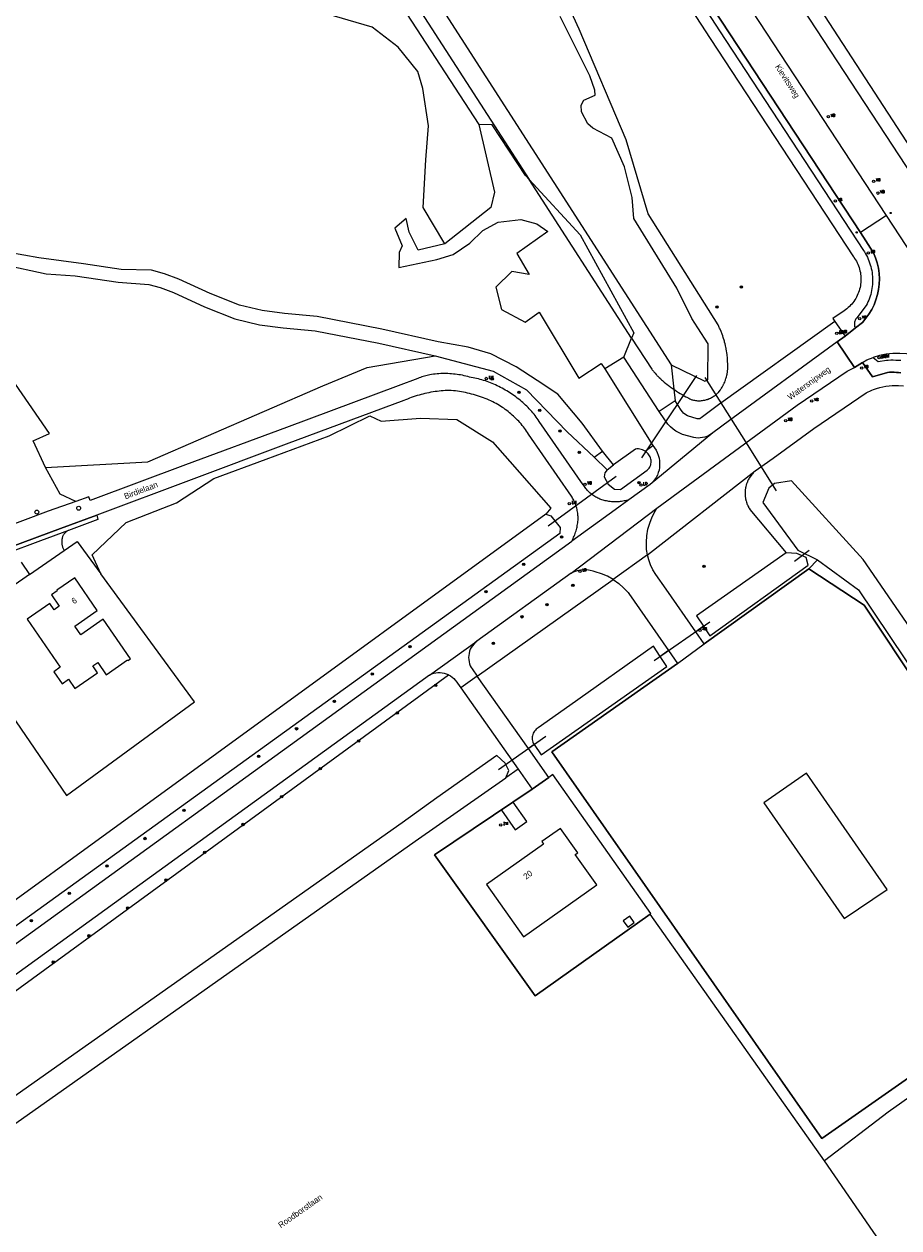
# Model space of a CAD drawing. Header units: metres. Extents: x 138165 to 154469, y 480134 to 494189.
# Tile 433 of 656: x 149372 to 149556, y 484335 to 484588. Entities that reach past the tile are written whole.
import ezdxf

# ---------------------------------------------------------------- set-up
doc = ezdxf.new("R2010")
doc.units = ezdxf.units.M
doc.header["$LTSCALE"] = 0.001
doc.header["$MEASUREMENT"] = 0
for name, color, linetype, lineweight in [('Level 5', 7, 'Continuous', 0), ('TOP-L-duiker', 7, 'Continuous', 0), ('TOP-L-terrein schutting raster hek leuning', 7, 'Continuous', 0), ('TOP-L-topo objecten punt', 7, 'Continuous', 0), ('TOP-L-topo objecten vlak', 7, 'Continuous', 0), ('TOP-L-verharding molgoot', 7, 'Continuous', 0), ('TOP-L-water beschoeiing', 7, 'Continuous', 0), ('TOP-T-topo huisnummering naamgeving', 7, 'Continuous', 0)]:
    doc.layers.add(name, color=color, linetype=linetype, lineweight=lineweight)
doc.styles.add('Style-INTL_ISO', font='INTL_ISO.shx')
doc.styles.add('Style-STANDARD', font='STANDARD.shx')

# ---------------------------------------------------------------- blocks, each defined once
blk = doc.blocks.new('10')
at = {"layer": 'TOP-L-topo objecten punt', "linetype": 'Continuous', "lineweight": 0}
blk.add_circle((0, 0), 0.0125, dxfattribs=at)
blk = doc.blocks.new('14')
at = {"layer": 'TOP-L-topo objecten punt', "color": 7, "linetype": 'Continuous', "lineweight": 0}
blk.add_circle((0, 0), 0.025, dxfattribs=at)
at = {"layer": 'TOP-L-topo objecten punt', "color": 7, "linetype": 'Continuous', "lineweight": 0, "style": 'Style-STANDARD'}
blk.add_text('VB', height=0.06, dxfattribs=at).set_placement((0.0483, 0))
blk = doc.blocks.new('11')
at = {"layer": 'TOP-L-topo objecten punt', "color": 7, "linetype": 'Continuous', "lineweight": 0}
blk.add_circle((0, 0), 0.025, dxfattribs=at)
at = {"layer": 'TOP-L-topo objecten punt', "color": 7, "linetype": 'Continuous', "lineweight": 0, "style": 'Style-STANDARD'}
blk.add_text('AB', height=0.06, dxfattribs=at).set_placement((0.0483, 0))
blk = doc.blocks.new('24')
at = {"layer": 'TOP-L-topo objecten punt', "color": 7, "linetype": 'Continuous', "lineweight": 0}
for radius in [0.025, 0.0182, 0.0115, 0.005]:
    blk.add_circle((0, 0), radius, dxfattribs=at)
blk = doc.blocks.new('*U13')
at = {"layer": 'Level 5', "color": 7, "linetype": 'Continuous', "lineweight": 0}
blk.add_circle((0, 0), 0.0415, dxfattribs=at)
blk = doc.blocks.new('150')
at = {"layer": 'Level 5', "color": 7, "linetype": 'Continuous', "lineweight": 0}
blk.add_blockref('*U13', (0, 0), dxfattribs=at)
blk = doc.blocks.new('121')
at = {"layer": 'TOP-L-topo objecten punt', "color": 7, "linetype": 'Continuous', "lineweight": 0}
blk.add_circle((0, 0), 0.025, dxfattribs=at)
at = {"layer": 'TOP-L-topo objecten punt', "color": 7, "linetype": 'Continuous', "lineweight": 0, "style": 'Style-STANDARD'}
blk.add_text('LD', height=0.06, dxfattribs=at).set_placement((0.0483, 0))
blk = doc.blocks.new('16')
at = {"layer": 'TOP-L-topo objecten punt', "color": 7, "linetype": 'Continuous', "lineweight": 0}
blk.add_circle((0, 0), 0.025, dxfattribs=at)
at = {"layer": 'TOP-L-topo objecten punt', "color": 7, "linetype": 'Continuous', "lineweight": 0, "style": 'Style-STANDARD'}
blk.add_text('LM', height=0.06, dxfattribs=at).set_placement((0.0483, 0))
blk = doc.blocks.new('168')
at = {"layer": 'TOP-L-topo objecten punt', "color": 7, "linetype": 'Continuous', "lineweight": 0}
blk.add_circle((0, 0), 0.025, dxfattribs=at)
at = {"layer": 'TOP-L-topo objecten punt', "color": 7, "linetype": 'Continuous', "lineweight": 0, "style": 'Style-STANDARD'}
blk.add_text('ZM', height=0.06, dxfattribs=at).set_placement((0.048, 0))
blk = doc.blocks.new('175')
at = {"layer": 'TOP-L-topo objecten punt', "color": 7, "linetype": 'Continuous', "lineweight": 0}
blk.add_circle((0, 0), 0.025, dxfattribs=at)
at = {"layer": 'TOP-L-topo objecten punt', "color": 7, "linetype": 'Continuous', "lineweight": 0, "style": 'Style-STANDARD'}
blk.add_text('SB', height=0.06, dxfattribs=at).set_placement((0.0483, 0))

msp = doc.modelspace()

# ---------------------------------------------------------------- linework, layer by layer
at = {"layer": 'TOP-L-duiker', "flags": 128}
for points in [[(149504.07, 484500), (149513.4, 484513.97)], [(149523.74, 484500), (149515.18, 484513.58)], [(149501.82, 484496.64), (149504.07, 484500)], [(149530.2, 484489.74), (149523.74, 484500)], [(149496.43, 484492.71), (149482.1, 484482.3)], [(149537.03, 484477.2), (149533.95, 484474.87)], [(149504.46, 484454.02), (149516.17, 484462.16)], [(149481.62, 484438.08), (149471.63, 484431.02)]]:
    msp.add_lwpolyline(points, dxfattribs=at)
at = {"layer": 'TOP-L-terrein schutting raster hek leuning', "flags": 128}
for points in [[(149509.37, 484453.38), (149514.96, 484457.57), (149536.95, 484473.33), (149548.61, 484465.66), (149596.73, 484393.41), (149539.69, 484353.48), (149482.92, 484434.8), (149509.37, 484453.38)], [(149482.25, 484429.45), (149478.77, 484426.99), (149458.22, 484413.17), (149479.36, 484383.49), (149503.56, 484400.71), (149503.73, 484400.83), (149483.13, 484430.07), (149482.25, 484429.45)]]:
    msp.add_lwpolyline(points, dxfattribs=at)
at = {"layer": 'TOP-L-topo objecten vlak', "flags": 128}
for points in [[(149261.2, 484902.24), (149262.8, 484899.57), (149324.76, 484802.16), (149331.15, 484792.27), (149360.58, 484745.66), (149399.41, 484685.19), (149399.26, 484684.69), (149399.56, 484684.01), (149400.08, 484683.88), (149507.97, 484516.2)], [(149546.81, 484524.03), (149548.24, 484525.15), (149548.97, 484526), (149549.63, 484526.91), (149550.21, 484527.87), (149550.7, 484528.87), (149551.11, 484529.92), (149551.43, 484530.99), (149551.65, 484532.09), (149551.79, 484533.2), (149551.83, 484534.32), (149551.77, 484535.44), (149551.62, 484536.55), (149551.37, 484537.64), (149551.04, 484538.71), (149550.61, 484539.75), (149547.83, 484544.06), (149509.99, 484601.69), (149467.98, 484666.61), (149426.12, 484731.62), (149384.41, 484796.73), (149379.27, 484804.76)], [(149384.41, 484796.73), (149426.12, 484731.62), (149467.98, 484666.61), (149509.99, 484601.69), (149547.83, 484544.06)], [(149454.18, 484717.71), (149480.61, 484676), (149528.43, 484602.21), (149563.23, 484549.2), (149569.52, 484539.29)], [(149572.01, 484540.92), (149566.12, 484550.08), (149483.12, 484677.58), (149463.19, 484709.17), (149460.23, 484713.77)], [(149553.36, 484547.63), (149514.74, 484606.48), (149449.81, 484706.84)], [(149396.79, 484681.06), (149478.14, 484555.18)], [(149473.12, 484655.81), (149518.19, 484586.44), (149548.47, 484540.28), (149548.68, 484539.96), (149548.9, 484539.6), (149549.11, 484539.23), (149549.3, 484538.85), (149549.48, 484538.47), (149549.64, 484538.08), (149549.78, 484537.68), (149549.92, 484537.28), (149550.03, 484536.88), (149550.13, 484536.47), (149550.22, 484536.06), (149550.29, 484535.64), (149550.34, 484535.22), (149550.38, 484534.8), (149550.4, 484534.38), (149550.4, 484533.96), (149550.39, 484533.54), (149550.37, 484533.12), (149550.33, 484532.7), (149550.27, 484532.28), (149550.2, 484531.86), (149550.11, 484531.45), (149550, 484531.04), (149549.88, 484530.64), (149549.74, 484530.24), (149549.59, 484529.85), (149549.43, 484529.46), (149549.25, 484529.08), (149549.05, 484528.7), (149547.07, 484526.13), (149546.99, 484526.04), (149546.89, 484525.88), (149546.8, 484525.72), (149546.72, 484525.55), (149546.66, 484525.38), (149546.61, 484525.2), (149546.58, 484525.02), (149546.57, 484524.83), (149546.57, 484524.65), (149546.58, 484524.46), (149546.62, 484524.28), (149546.81, 484524.03)], [(149460.36, 484541.68), (149455.8, 484549.34), (149456.36, 484559.33), (149456.92, 484566.52), (149455.72, 484574.34), (149454.68, 484577.94), (149450.53, 484583.05), (149445.09, 484587.21), (149433.75, 484590.56), (149421.77, 484595.83), (149413.54, 484600.55), (149403.79, 484603.74), (149391.97, 484606.54), (149385.42, 484614.61), (149381.74, 484622.12), (149379.99, 484628.03), (149381.26, 484633.14), (149399.16, 484645.92), (149409.7, 484650.72), (149413.86, 484649.12), (149467.51, 484566.76)], [(149507.43, 484598.36), (149516.2, 484584.83), (149546.37, 484538.96), (149546.42, 484538.91), (149546.62, 484538.61), (149546.81, 484538.31), (149546.99, 484538.01), (149547.15, 484537.69), (149547.3, 484537.36), (149547.43, 484537.03), (149547.55, 484536.7), (149547.65, 484536.36), (149547.74, 484536.01), (149547.82, 484535.66), (149547.87, 484535.31), (149547.92, 484534.96), (149547.94, 484534.6), (149547.95, 484534.25), (149547.94, 484533.89), (149547.92, 484533.53), (149547.88, 484533.18), (149547.83, 484532.83), (149547.76, 484532.48), (149547.67, 484532.13), (149547.57, 484531.79), (149547.45, 484531.45), (149547.32, 484531.12), (149547.18, 484530.8), (149547.02, 484530.48), (149546.84, 484530.17), (149546.65, 484529.87), (149546.45, 484529.57), (149546.23, 484529.29), (149546.01, 484529.01), (149545.77, 484528.75), (149545.52, 484528.5), (149545.26, 484528.26), (149544.98, 484528.03), (149544.7, 484527.81), (149544.41, 484527.61), (149542.01, 484525.95), (149542.44, 484525.34)], [(149508.55, 484511.07), (149508.57, 484511.06), (149508.76, 484510.93), (149509.14, 484510.67), (149509.33, 484510.55), (149509.53, 484510.42), (149509.92, 484510.18), (149510.31, 484509.95), (149510.51, 484509.83), (149510.71, 484509.72), (149511.12, 484509.5), (149511.32, 484509.39), (149511.73, 484509.18), (149511.94, 484509.08), (149512.35, 484508.88), (149512.48, 484508.84), (149512.69, 484508.8), (149512.9, 484508.76), (149513.11, 484508.73), (149513.21, 484508.71), (149513.32, 484508.7), (149513.53, 484508.68), (149513.64, 484508.68), (149513.85, 484508.68), (149513.95, 484508.68), (149514.17, 484508.68), (149514.38, 484508.7), (149514.48, 484508.71), (149514.59, 484508.72), (149514.8, 484508.76), (149515.01, 484508.79), (149515.11, 484508.82), (149515.32, 484508.87), (149515.42, 484508.9), (149515.62, 484508.96), (149515.73, 484508.99), (149515.83, 484509.03), (149515.92, 484509.07), (149516.02, 484509.11), (149516.12, 484509.15), (149516.31, 484509.24), (149516.5, 484509.34), (149516.6, 484509.39), (149516.69, 484509.44), (149516.87, 484509.55), (149517.05, 484509.67), (149517.14, 484509.73), (149517.31, 484509.85), (149517.39, 484509.92), (149517.47, 484509.99), (149517.55, 484510.06), (149517.63, 484510.13), (149517.71, 484510.2), (149517.86, 484510.35), (149517.94, 484510.42), (149518.01, 484510.5), (149518.07, 484510.58), (149518.15, 484510.68), (149518.31, 484510.89), (149518.38, 484510.99), (149518.46, 484511.1), (149518.53, 484511.21), (149518.6, 484511.32), (149518.74, 484511.55), (149518.8, 484511.66), (149518.87, 484511.77), (149518.93, 484511.89), (149519.05, 484512.12), (149519.11, 484512.24), (149519.16, 484512.36), (149519.27, 484512.6), (149519.36, 484512.84), (149519.41, 484512.96), (149519.45, 484513.09), (149519.53, 484513.34), (149519.57, 484513.46), (149519.64, 484513.71), (149519.71, 484513.97), (149519.73, 484514.1), (149519.76, 484514.22), (149519.79, 484514.35), (149519.81, 484514.48), (149519.83, 484514.61), (149519.86, 484514.87), (149519.89, 484515.13), (149519.9, 484515.26), (149519.92, 484515.52), (149519.93, 484515.78), (149519.93, 484516.05), (149519.92, 484516.18), (149519.92, 484516.31), (149519.91, 484516.44), (149519.9, 484516.57), (149519.89, 484516.7), (149519.89, 484516.83), (149519.87, 484517.21), (149519.86, 484517.41), (149519.84, 484517.6), (149519.83, 484517.79), (149519.79, 484518.17), (149519.77, 484518.36), (149519.72, 484518.75), (149519.66, 484519.13), (149519.6, 484519.51), (149519.56, 484519.7), (149519.52, 484519.89), (149519.44, 484520.27), (149519.36, 484520.64), (149519.26, 484521.02), (149519.21, 484521.2), (149519.15, 484521.39), (149519.04, 484521.76), (149518.98, 484521.94), (149518.86, 484522.31), (149518.73, 484522.67), (149518.66, 484522.85), (149518.59, 484523.03), (149518.52, 484523.21), (149518.37, 484523.56), (149518.29, 484523.74), (149518.21, 484523.91), (149518.13, 484524.09), (149518.05, 484524.26), (149517.88, 484524.61), (149503.18, 484547.97), (149498.53, 484563.54), (149488.63, 484586.8), (149486.25, 484592.01)], [(149507.97, 484516.2), (149515.07, 484512.76), (149515.74, 484513.07), (149515.8, 484520.62), (149513.59, 484523.97), (149512.37, 484525.95), (149509.22, 484532.35), (149500.12, 484547), (149499.79, 484551.44), (149498.19, 484557.85), (149495.49, 484563.89), (149491.51, 484566), (149490.45, 484566.88), (149489.16, 484569.4), (149489.05, 484570.87), (149489.63, 484571.86), (149492.04, 484572.92), (149491.92, 484573.97), (149490.89, 484577.02), (149484.61, 484589.45)], [(149467.51, 484566.76), (149470.85, 484552.53), (149470.03, 484549.32), (149460.36, 484541.68)], [(149478.14, 484555.18), (149477.37, 484556.01), (149470.34, 484566.71), (149467.51, 484566.76)], [(149499.69, 484521.83), (149478.14, 484555.18)], [(149478.14, 484555.18), (149488.87, 484543.55), (149500.15, 484522.98), (149499.69, 484521.83)], [(149460.36, 484541.68), (149454.76, 484540.31), (149452.84, 484544.15), (149452.2, 484547.02), (149449.81, 484544.95), (149451.4, 484541.27), (149450.77, 484539.83), (149450.7, 484536.67), (149458.69, 484538.34), (149462.11, 484539.43), (149465.62, 484541.83), (149468.34, 484544.47), (149471.62, 484546.22), (149476.33, 484546.78), (149479.73, 484545.86), (149482.04, 484544.27), (149475.49, 484539.63), (149478.13, 484535.24), (149474.45, 484535.88), (149471.1, 484532.52), (149472.3, 484527.89), (149477.25, 484525.17), (149480.24, 484527.33), (149488.55, 484513.43), (149493.27, 484516.47), (149494.01, 484515.35)], [(149553.36, 484547.63), (149547.83, 484544.06)], [(149565.67, 484533.9), (149565.21, 484533.84), (149564.75, 484533.82), (149564.29, 484533.84), (149563.83, 484533.9), (149563.38, 484534.01), (149562.94, 484534.16), (149562.52, 484534.34), (149562.11, 484534.57), (149561.73, 484534.83), (149553.36, 484547.63)], [(149547.83, 484544.06), (149550.61, 484539.75), (149551.04, 484538.71), (149551.37, 484537.64), (149551.62, 484536.55), (149551.77, 484535.44), (149551.83, 484534.32), (149551.79, 484533.2), (149551.65, 484532.09), (149551.43, 484530.99), (149551.11, 484529.92), (149550.7, 484528.87), (149550.21, 484527.87), (149549.63, 484526.91), (149548.97, 484526), (149548.24, 484525.15), (149546.81, 484524.03), (149544.61, 484522.26), (149542.94, 484521.07), (149546.59, 484515.63), (149548.25, 484516.68)], [(149493.52, 484498.06), (149489.25, 484503.97), (149484.12, 484510.06), (149479.82, 484512.92), (149475.4, 484515.79), (149470.03, 484518.53), (149465.26, 484519.96), (149458.97, 484521.07), (149447.11, 484523.73), (149433.49, 484526.4), (149426.65, 484527), (149421.92, 484527.63), (149417.12, 484528.79), (149410.98, 484531.22), (149404.4, 484534.25), (149401.37, 484535.35), (149398.61, 484536.12), (149392.24, 484536.29), (149384.3, 484537.45), (149374.93, 484538.7), (149362.19, 484540.94)], [(149367.38, 484537.33), (149376.48, 484535.39), (149382.57, 484534.94), (149391.64, 484533.6), (149398.09, 484533.12), (149400.45, 484532.47), (149403.25, 484531.45), (149409.79, 484528.44), (149416.2, 484525.9), (149421.36, 484524.65), (149426.32, 484523.99), (149433.06, 484523.4), (149446.49, 484520.77), (149458.3, 484518.11)], [(149376.31, 484494.6), (149373.72, 484500.21), (149377.18, 484501.81), (149359.07, 484527.92), (149330.41, 484508.04), (149320.01, 484523.03), (149284.29, 484498.26), (149311.15, 484459.53), (149311.48, 484458.6)], [(149542.44, 484525.34), (149517.98, 484507.79), (149514.3, 484505.09), (149514.08, 484504.92), (149514.03, 484504.89), (149513.98, 484504.87), (149513.93, 484504.85), (149513.87, 484504.84), (149513.81, 484504.83), (149513.75, 484504.83), (149513.68, 484504.83), (149513.45, 484504.87), (149511.42, 484505.47), (149510.85, 484505.86), (149510.6, 484506.08), (149510.36, 484506.33), (149510.12, 484506.65), (149508.83, 484508.62)], [(149542.44, 484525.34), (149544.61, 484522.26)], [(149544.61, 484522.26), (149546.81, 484524.03)], [(149498.06, 484517.8), (149499.69, 484521.83)], [(149499.69, 484521.83), (149503.9, 484515.31), (149504.03, 484515.14), (149504.26, 484514.86), (149504.37, 484514.73), (149504.61, 484514.46), (149504.85, 484514.2), (149504.97, 484514.07), (149505.09, 484513.94), (149505.22, 484513.81), (149505.47, 484513.56), (149505.73, 484513.32), (149505.86, 484513.2), (149505.99, 484513.08), (149506.21, 484512.89), (149506.38, 484512.74), (149506.56, 484512.59), (149506.91, 484512.3), (149507.09, 484512.15), (149507.45, 484511.87), (149507.64, 484511.73), (149507.82, 484511.59), (149508.19, 484511.32), (149508.55, 484511.07)], [(149542.94, 484521.07), (149520.31, 484504.54), (149516.75, 484501.93)], [(149542.94, 484521.07), (149544.61, 484522.26)], [(149546.59, 484515.63), (149542.94, 484521.07)], [(149376.31, 484494.6), (149397.87, 484495.81), (149434.67, 484511.82), (149444.01, 484515.64), (149458.3, 484518.11)], [(149458.3, 484518.11), (149470.51, 484514.92), (149477.56, 484510.97), (149486.09, 484502.15), (149491.81, 484496.81)], [(149498.06, 484517.8), (149494.01, 484515.35)], [(149505.5, 484506.41), (149498.06, 484517.8)], [(149548.25, 484516.68), (149549.18, 484517.25), (149550.55, 484517.76)], [(149569.7, 484510.77), (149567.63, 484513.77), (149566.58, 484514.73), (149565.45, 484515.59), (149564.25, 484516.36), (149562.99, 484517.03), (149561.68, 484517.58), (149560.33, 484518.02), (149558.94, 484518.34), (149557.53, 484518.55), (149556.11, 484518.63), (149554.68, 484518.59), (149553.27, 484518.43), (149551.87, 484518.16), (149550.55, 484517.76)], [(149550.55, 484517.76), (149551.58, 484516.95), (149553.35, 484517.19), (149553.71, 484517.22), (149554.23, 484517.24), (149554.75, 484517.25), (149555.27, 484517.23), (149555.8, 484517.21), (149556.32, 484517.17)], [(149494.01, 484515.35), (149504.12, 484499.24)], [(149504.98, 484486.05), (149534.55, 484507.74), (149545.06, 484514.88), (149546.59, 484515.63)], [(149507.97, 484516.2), (149508.55, 484511.07)], [(149556.36, 484514.55), (149555.88, 484514.61), (149555.4, 484514.64), (149554.93, 484514.66), (149554.45, 484514.67), (149553.97, 484514.66), (149553.54, 484514.64), (149550.37, 484513.67), (149548.25, 484516.68), (149546.59, 484515.63)], [(149548.25, 484516.68), (149550.37, 484513.67), (149553.54, 484514.64), (149553.97, 484514.66), (149554.45, 484514.67), (149554.93, 484514.66), (149555.4, 484514.64), (149555.88, 484514.61), (149556.36, 484514.55)], [(149499.11, 484487.85), (149498.86, 484487.77), (149498.6, 484487.7), (149498.34, 484487.63), (149498.08, 484487.58), (149497.82, 484487.53), (149497.56, 484487.49), (149497.29, 484487.45), (149497.03, 484487.43), (149496.76, 484487.41), (149496.49, 484487.4), (149496.23, 484487.39), (149495.96, 484487.4), (149495.7, 484487.41), (149495.43, 484487.42), (149495.16, 484487.45), (149494.9, 484487.48), (149494.64, 484487.53), (149494.37, 484487.58), (149494.11, 484487.63), (149493.88, 484487.69), (149493.66, 484487.76), (149493.43, 484487.83), (149493.21, 484487.91), (149492.99, 484487.99), (149492.78, 484488.09), (149492.56, 484488.19), (149492.35, 484488.29), (149492.15, 484488.41), (149491.94, 484488.53), (149491.74, 484488.66), (149491.55, 484488.79), (149491.36, 484488.93), (149491.17, 484489.07), (149490.99, 484489.22), (149490.82, 484489.38), (149490.64, 484489.54), (149490.48, 484489.71), (149490.32, 484489.88), (149490.16, 484490.05), (149490.01, 484490.24), (149489.87, 484490.42), (149489.73, 484490.61), (149489.6, 484490.81), (149489.47, 484491.01), (149480.25, 484504.31), (149480.04, 484504.62), (149479.82, 484504.93), (149479.6, 484505.24), (149479.37, 484505.54), (149479.14, 484505.83), (149478.9, 484506.12), (149478.65, 484506.41), (149478.4, 484506.69), (149478.15, 484506.97), (149477.88, 484507.24), (149477.62, 484507.51), (149477.35, 484507.77), (149477.07, 484508.03), (149476.79, 484508.28), (149476.5, 484508.53), (149476.21, 484508.77), (149475.92, 484509.01), (149475.62, 484509.24), (149475.31, 484509.46), (149475.01, 484509.68), (149474.69, 484509.89), (149474.38, 484510.1), (149474.06, 484510.3), (149473.74, 484510.51), (149473.41, 484510.72), (149473.09, 484510.91), (149472.75, 484511.11), (149472.42, 484511.29), (149472.08, 484511.47), (149471.74, 484511.65), (149471.39, 484511.82), (149471.05, 484511.98), (149470.7, 484512.14), (149470.34, 484512.28), (149469.99, 484512.43), (149469.63, 484512.56), (149469.27, 484512.69), (149468.9, 484512.82), (149468.54, 484512.93), (149468.17, 484513.04), (149467.8, 484513.15), (149467.43, 484513.24), (149467.06, 484513.33), (149466.68, 484513.41), (149466.31, 484513.49), (149465.93, 484513.56), (149465.56, 484513.66), (149465.19, 484513.76), (149464.82, 484513.85), (149464.44, 484513.94), (149464.07, 484514.02), (149463.69, 484514.09), (149463.31, 484514.15), (149462.93, 484514.21), (149462.55, 484514.25), (149462.17, 484514.29), (149461.79, 484514.33), (149461.41, 484514.35), (149461.02, 484514.37), (149460.64, 484514.38), (149460.26, 484514.38), (149459.87, 484514.38), (149459.49, 484514.37), (149459.11, 484514.35), (149458.72, 484514.32), (149458.34, 484514.29), (149457.96, 484514.24), (149457.58, 484514.2), (149457.2, 484514.14), (149456.92, 484514.08), (149456.63, 484514.01), (149456.35, 484513.94), (149456.07, 484513.86), (149455.79, 484513.77), (149455.51, 484513.68), (149455.24, 484513.58), (149454.97, 484513.48), (149454.7, 484513.37), (149450.57, 484511.82), (149427.04, 484503.07), (149405.81, 484495.17), (149385.74, 484487.7), (149385.41, 484488.48), (149382.67, 484487.5)], [(149487.11, 484479.16), (149487.24, 484479.42), (149487.36, 484479.68), (149487.48, 484479.94), (149487.6, 484480.2), (149487.7, 484480.47), (149487.8, 484480.74), (149487.89, 484481.01), (149487.98, 484481.28), (149488.05, 484481.56), (149488.12, 484481.84), (149488.19, 484482.11), (149488.25, 484482.4), (149488.3, 484482.68), (149488.35, 484482.96), (149488.38, 484483.24), (149488.41, 484483.53), (149488.42, 484483.78), (149488.42, 484484.04), (149488.41, 484484.29), (149488.39, 484484.55), (149488.36, 484484.8), (149488.33, 484485.05), (149488.29, 484485.3), (149488.25, 484485.55), (149488.19, 484485.8), (149488.13, 484486.05), (149488.06, 484486.29), (149487.99, 484486.54), (149487.91, 484486.78), (149487.82, 484487.02), (149487.72, 484487.25), (149487.62, 484487.48), (149487.51, 484487.72), (149487.39, 484487.94), (149487.27, 484488.16), (149487.14, 484488.38), (149487, 484488.6), (149478.01, 484501.66), (149477.8, 484501.97), (149477.59, 484502.28), (149477.37, 484502.59), (149477.14, 484502.9), (149476.91, 484503.19), (149476.67, 484503.49), (149476.43, 484503.78), (149476.18, 484504.06), (149475.92, 484504.34), (149475.66, 484504.61), (149475.39, 484504.89), (149475.12, 484505.15), (149474.85, 484505.41), (149474.57, 484505.66), (149474.28, 484505.91), (149473.99, 484506.15), (149473.7, 484506.39), (149473.4, 484506.62), (149473.09, 484506.85), (149472.79, 484507.07), (149472.47, 484507.28), (149472.16, 484507.49), (149471.84, 484507.69), (149471.51, 484507.89), (149471.18, 484508.07), (149470.85, 484508.26), (149470.46, 484508.45), (149470.07, 484508.63), (149469.67, 484508.81), (149469.28, 484508.98), (149468.88, 484509.14), (149468.47, 484509.3), (149468.06, 484509.45), (149467.65, 484509.59), (149467.24, 484509.72), (149466.83, 484509.85), (149466.41, 484509.97), (149465.99, 484510.08), (149465.57, 484510.19), (149465.15, 484510.29), (149464.73, 484510.38), (149464.3, 484510.46), (149463.88, 484510.54), (149463.45, 484510.61), (149463.02, 484510.67), (149462.59, 484510.72), (149462.16, 484510.77), (149461.73, 484510.8), (149461.29, 484510.84), (149460.86, 484510.82), (149460.43, 484510.8), (149460.01, 484510.77), (149459.58, 484510.73), (149459.15, 484510.69), (149458.73, 484510.64), (149458.3, 484510.58), (149457.88, 484510.52), (149457.45, 484510.44), (149457.03, 484510.36), (149456.61, 484510.28), (149456.19, 484510.18), (149455.77, 484510.08), (149455.36, 484509.97), (149454.95, 484509.86), (149454.53, 484509.74), (149454.12, 484509.61), (149453.72, 484509.47), (149453.31, 484509.33), (149452.91, 484509.18), (149452.51, 484509.02), (149452.11, 484508.86), (149451.72, 484508.69), (149427, 484499.5), (149406.99, 484492.03), (149387.1, 484484.62)], [(149508.55, 484511.07), (149508.83, 484508.62)], [(149525.7, 484493.89), (149529.5, 484496.62), (149538.01, 484502.84), (149549.02, 484510.32), (149550.21, 484510.88), (149550.59, 484511.03), (149551.2, 484511.25), (149551.89, 484511.46), (149552.54, 484511.61), (149553.19, 484511.73), (149553.86, 484511.82), (149554.53, 484511.88), (149555.2, 484511.9), (149555.83, 484511.88), (149556.89, 484511.78)], [(149508.83, 484508.62), (149505.5, 484506.41)], [(149387.96, 484472.28), (149386.13, 484476.23), (149393.29, 484483.04), (149403.86, 484487.16), (149411.75, 484492.29), (149422.77, 484496.38), (149436.05, 484501.32), (149444.57, 484505.5), (149447, 484504.37), (149455.26, 484505.03), (149462.88, 484504.73), (149470.37, 484500.04), (149474.07, 484495.92), (149482.65, 484486.08), (149481.59, 484484.79)], [(149516.75, 484501.93), (149516.37, 484501.64), (149515.96, 484501.38), (149515.53, 484501.18), (149515.08, 484501.01), (149514.62, 484500.9), (149514.14, 484500.84), (149513.67, 484500.82), (149513.19, 484500.85), (149512.76, 484500.93), (149510.39, 484501.6), (149509.69, 484501.89), (149509.02, 484502.26), (149508.4, 484502.69), (149507.83, 484503.19), (149507.3, 484503.74), (149506.85, 484504.34), (149506.66, 484504.63), (149505.5, 484506.41)], [(149516.75, 484501.93), (149503.57, 484491.07)], [(149491.81, 484496.81), (149493.52, 484498.06)], [(149495.89, 484495.16), (149493.52, 484498.06)], [(149494.52, 484494.16), (149494.03, 484493.47), (149493.9, 484492.65), (149494.75, 484491.09), (149496.08, 484490.07), (149497.37, 484490.01), (149502.96, 484494.04), (149503.05, 484494.12), (149503.23, 484494.31), (149503.38, 484494.5), (149503.5, 484494.71), (149503.61, 484494.94), (149503.69, 484495.17), (149503.75, 484495.41), (149503.78, 484495.66), (149503.79, 484495.9), (149503.77, 484496.15), (149503.72, 484496.39), (149503.65, 484496.63), (149503.56, 484496.86), (149503.44, 484497.08), (149503.3, 484497.28), (149503.16, 484497.47), (149502.96, 484497.69), (149502.74, 484497.89), (149502.5, 484498.07)], [(149502.5, 484498.07), (149502.24, 484498.21), (149501.97, 484498.34), (149501.68, 484498.43), (149501.39, 484498.49), (149501.1, 484498.52), (149500.8, 484498.52), (149500.5, 484498.49), (149495.89, 484495.16)], [(149502.5, 484498.07), (149504.12, 484499.24)], [(149504.12, 484499.24), (149504.49, 484498.78), (149504.82, 484498.28), (149505.09, 484497.75), (149505.3, 484497.2), (149505.46, 484496.62), (149505.55, 484496.04), (149505.58, 484495.44), (149505.58, 484495.21), (149505.55, 484494.65), (149505.45, 484494.09), (149505.3, 484493.55), (149505.1, 484493.03), (149504.83, 484492.53), (149504.52, 484492.06), (149504.17, 484491.63), (149503.77, 484491.23), (149503.57, 484491.07)], [(149491.81, 484496.81), (149494.52, 484494.16)], [(149494.52, 484494.16), (149495.89, 484495.16)], [(149382.67, 484487.5), (149379.42, 484488.99), (149376.31, 484494.6)], [(149503, 484476.29), (149525.7, 484493.89)], [(149525.7, 484493.89), (149525.5, 484493.71), (149525.42, 484493.63), (149525.34, 484493.55), (149525.27, 484493.47), (149525.11, 484493.31), (149525.04, 484493.22), (149524.97, 484493.14), (149524.83, 484492.96), (149524.76, 484492.87), (149524.64, 484492.69), (149524.57, 484492.6), (149524.45, 484492.41), (149524.34, 484492.22), (149524.24, 484492.02), (149524.14, 484491.82), (149524.09, 484491.72), (149524.05, 484491.62), (149523.97, 484491.41), (149523.93, 484491.31), (149523.89, 484491.2), (149523.86, 484491.09), (149523.82, 484490.99), (149523.79, 484490.88), (149523.73, 484490.66), (149523.71, 484490.56), (149523.67, 484490.34), (149523.63, 484490.12), (149523.61, 484490.01), (149523.59, 484489.79), (149523.57, 484489.56), (149523.56, 484489.34), (149523.56, 484489.23), (149523.56, 484489.01), (149523.57, 484488.9), (149523.58, 484488.67), (149523.6, 484488.45), (149523.62, 484488.34), (149523.65, 484488.12), (149523.67, 484488.01), (149523.72, 484487.79), (149523.75, 484487.68), (149523.77, 484487.58), (149523.84, 484487.36), (149523.9, 484487.15), (149523.94, 484487.05), (149524.02, 484486.84), (149524.07, 484486.74), (149524.11, 484486.63), (149524.16, 484486.53), (149524.26, 484486.33), (149524.31, 484486.23), (149524.42, 484486.04), (149524.54, 484485.85), (149524.59, 484485.77), (149532.2, 484476.68)], [(149503.57, 484491.07), (149499.11, 484487.85)], [(149733.97, 484198.05), (149712.75, 484229.67), (149693.88, 484257.96), (149679.13, 484280.18), (149663.57, 484303.74), (149644.6, 484332.62), (149626.22, 484360.74), (149608.7, 484387.7), (149548.39, 484475.28), (149533.33, 484491.85), (149529.76, 484491.26), (149528.56, 484490.29), (149527.28, 484487.26), (149534.69, 484477.27), (149538.82, 484475.23)], [(149382.67, 484487.5), (149376.87, 484485.42), (149365.44, 484481.18), (149349.18, 484475.1), (149340.06, 484471.73)], [(149499.11, 484487.85), (149496.21, 484485.74), (149487.11, 484479.16)], [(149481.59, 484484.79), (149343.05, 484384.14), (149340.89, 484382.32), (149332.53, 484394.36), (149322.38, 484409.07), (149311.94, 484424.5), (149302.8, 484437.89)], [(149481.59, 484484.79), (149482.71, 484484.43), (149484.61, 484482.01), (149484.56, 484480.77), (149322.22, 484363.72), (149320.62, 484364.18), (149319.14, 484365.51), (149319.06, 484367.07)], [(149486.95, 484472.42), (149504.98, 484486.05)], [(149503, 484476.29), (149502.84, 484477.41), (149502.8, 484478.55), (149502.81, 484478.89), (149502.89, 484480.27), (149503.11, 484481.62), (149503.48, 484482.95), (149503.98, 484484.23), (149504.61, 484485.46), (149504.98, 484486.05)], [(149387.1, 484484.62), (149379.48, 484481.82), (149356.16, 484473.15)], [(149387.1, 484484.62), (149387.36, 484483.69), (149381.19, 484481.4)], [(149381.19, 484481.4), (149375.25, 484479.22), (149367.74, 484476.41)], [(149381.19, 484481.4), (149381.07, 484481.34), (149380.96, 484481.28), (149380.85, 484481.21), (149380.75, 484481.13), (149380.64, 484481.06), (149380.55, 484480.97), (149380.45, 484480.88), (149380.36, 484480.79), (149380.28, 484480.69), (149380.2, 484480.59), (149380.13, 484480.48), (149380.06, 484480.38), (149379.99, 484480.24), (149379.93, 484480.1), (149379.88, 484479.95), (149379.84, 484479.81), (149379.8, 484479.66), (149379.77, 484479.51), (149379.74, 484479.35), (149379.73, 484479.2), (149379.72, 484479.05), (149379.72, 484478.9), (149379.72, 484478.74), (149379.74, 484478.59), (149379.76, 484478.44), (149379.79, 484478.29), (149379.82, 484478.14), (149379.87, 484477.99), (149379.92, 484477.85), (149379.97, 484477.7), (149380.04, 484477.56), (149380.11, 484477.43), (149380.19, 484477.3), (149380.27, 484477.17)], [(149323.64, 484360.9), (149487.11, 484479.16)], [(149372.98, 484472.11), (149380.27, 484477.17)], [(149380.27, 484477.17), (149383, 484479.06), (149387.96, 484472.28)], [(149371.17, 484474.71), (149372.98, 484472.11)], [(149503, 484476.29), (149495.82, 484471.06)], [(149513.2, 484460.09), (149506.95, 484469.03), (149504.77, 484472.14), (149504.17, 484473.1), (149503.67, 484474.12), (149503.28, 484475.19), (149503, 484476.29)], [(149532.2, 484476.68), (149513.33, 484463.43), (149514.82, 484461.22)], [(149514.82, 484461.22), (149516.15, 484459.25), (149536.82, 484474.08), (149536.39, 484475.72), (149534.46, 484476.51), (149532.2, 484476.68)], [(149536.95, 484473.33), (149538.82, 484475.23)], [(149538.82, 484475.23), (149547.45, 484468.92), (149599.46, 484391.4)], [(149372.98, 484472.11), (149356.62, 484460.77), (149359.49, 484456.59), (149380.71, 484425.63), (149407.66, 484445.33), (149387.96, 484472.28)], [(149486.95, 484472.42), (149467.11, 484458.09)], [(149509.37, 484453.38), (149482.92, 484434.8), (149539.69, 484353.48), (149596.73, 484393.41), (149548.61, 484465.66), (149536.95, 484473.33)], [(149495.82, 484471.06), (149494.6, 484471.74), (149493.32, 484472.29), (149491.99, 484472.71), (149491.62, 484472.83), (149490.96, 484472.98), (149490.28, 484473.07), (149489.59, 484473.08), (149488.91, 484473.02), (149488.24, 484472.89), (149487.58, 484472.69), (149486.95, 484472.42)], [(149536.95, 484473.33), (149514.96, 484457.57)], [(149382.46, 484461.28), (149387.2, 484464.55), (149382.46, 484471.42), (149378.69, 484468.82), (149378.77, 484468.7), (149377.55, 484467.85), (149379.22, 484465.44), (149378.12, 484464.69), (149377.21, 484466), (149372.44, 484462.71), (149379.41, 484452.6), (149378.06, 484451.67), (149379.81, 484449.15), (149381.15, 484450.08), (149382.47, 484448.16), (149387.25, 484451.45), (149386.26, 484452.89), (149387.33, 484453.62), (149389.11, 484451.04), (149393.59, 484454.14), (149393.66, 484454.04), (149394.2, 484454.41), (149388.46, 484462.73), (149383.72, 484459.46), (149382.46, 484461.28)], [(149467.17, 484450.76), (149495.82, 484471.06)], [(149495.82, 484471.06), (149496.96, 484470.25), (149498, 484469.33), (149498.95, 484468.31), (149499.11, 484468.11), (149507.47, 484456.11)], [(149514.82, 484461.22), (149513.2, 484460.09)], [(149514.96, 484457.57), (149513.2, 484460.09)], [(149457.16, 484450.93), (149467.11, 484458.09)], [(149467.11, 484458.09), (149466.77, 484457.81), (149466.45, 484457.5), (149466.17, 484457.15), (149465.93, 484456.78), (149465.73, 484456.38), (149465.57, 484455.97), (149465.46, 484455.53), (149465.39, 484455.1), (149465.37, 484454.65), (149465.39, 484454.21), (149465.46, 484453.77), (149465.58, 484453.34), (149465.73, 484452.92), (149465.94, 484452.53), (149466.09, 484452.29), (149467.17, 484450.76)], [(149505.68, 484454.87), (149504.26, 484457.02), (149486.68, 484444.6), (149480.02, 484439.89), (149479.83, 484439.76), (149479.62, 484439.59), (149479.42, 484439.4), (149479.26, 484439.19), (149479.11, 484438.96), (149478.99, 484438.72), (149478.89, 484438.47), (149478.82, 484438.21), (149478.78, 484437.95), (149478.76, 484437.68), (149478.78, 484437.41), (149478.82, 484437.14), (149478.89, 484436.88), (149478.99, 484436.62), (149479.18, 484436.35)], [(149509.37, 484453.38), (149514.96, 484457.57)], [(149479.18, 484436.35), (149480.67, 484434.21), (149507.06, 484452.77), (149505.68, 484454.87)], [(149507.47, 484456.11), (149505.68, 484454.87)], [(149507.47, 484456.11), (149509.37, 484453.38)], [(149457.16, 484450.93), (149229.99, 484286.67)], [(149324.95, 484351.99), (149344.97, 484366.33), (149422.12, 484422.53), (149461.14, 484451)], [(149461.14, 484451), (149460.71, 484451.18), (149460.27, 484451.32), (149459.83, 484451.4), (149459.37, 484451.44), (149458.91, 484451.43), (149458.46, 484451.38), (149458.01, 484451.28), (149457.58, 484451.13), (149457.16, 484450.93)], [(149461.14, 484451), (149461.54, 484450.78), (149461.91, 484450.52), (149462.26, 484450.22), (149462.57, 484449.88), (149462.65, 484449.78), (149463.72, 484448.27)], [(149467.17, 484450.76), (149463.72, 484448.27)], [(149477.97, 484435.5), (149467.17, 484450.76)], [(149463.72, 484448.27), (149475.83, 484431.16)], [(149479.18, 484436.35), (149477.97, 484435.5)], [(149482.25, 484429.45), (149477.97, 484435.5)], [(149473.24, 484429.35), (149473.81, 484430.88), (149473.09, 484432.47), (149471.29, 484434.03), (149458.66, 484425.13), (149451.36, 484419.89), (149336.65, 484339.07)], [(149336.65, 484339.07), (149339.17, 484335.01), (149454.13, 484416.01), (149473.24, 484429.35)], [(149475.83, 484431.16), (149473.24, 484429.35)], [(149475.83, 484431.16), (149478.77, 484426.99)], [(149478.77, 484426.99), (149482.25, 484429.45)], [(149503.56, 484400.71), (149503.73, 484400.83), (149483.13, 484430.07), (149482.25, 484429.45)], [(149527.49, 484424.06), (149544.42, 484399.78), (149553.46, 484405.86), (149536.49, 484430.3), (149527.49, 484424.06)], [(149503.56, 484400.71), (149479.36, 484383.49), (149458.22, 484413.17), (149478.77, 484426.99)], [(149474.75, 484424.25), (149472.3, 484422.52), (149475.19, 484418.44), (149477.64, 484420.17), (149474.75, 484424.25)], [(149481.15, 484415.42), (149469.12, 484406.9), (149476.91, 484395.92), (149492.33, 484406.85), (149487.82, 484413.2), (149488.34, 484413.57), (149484.68, 484418.72), (149480.76, 484415.93), (149481.15, 484415.42)], [(149497.92, 484399.27), (149498.86, 484397.93), (149500.25, 484398.92), (149499.3, 484400.25), (149497.92, 484399.27)], [(149540.25, 484348.79), (149503.56, 484400.71)], [(149599.46, 484391.4), (149553.71, 484359.04), (149540.25, 484348.79)], [(149754.81, 484029.54), (149721.44, 484078.37), (149723.4, 484083.7), (149706.26, 484110.26), (149700.41, 484112.11), (149672.9, 484152.75), (149673.48, 484157.03), (149656.02, 484183.22), (149649.75, 484186.88), (149611.12, 484245.09), (149562.97, 484315.89), (149540.25, 484348.79)]]:
    msp.add_lwpolyline(points, dxfattribs=at)
at = {"layer": 'TOP-L-verharding molgoot', "flags": 128}
msp.add_lwpolyline([(149356.16, 484473.15), (149379.48, 484481.82), (149387.1, 484484.62)], dxfattribs=at)
at = {"layer": 'TOP-L-water beschoeiing', "flags": 128}
msp.add_lwpolyline([(149261.2, 484902.24), (149262.8, 484899.57), (149324.76, 484802.16), (149331.15, 484792.27), (149360.58, 484745.66), (149399.41, 484685.19), (149399.26, 484684.69), (149399.56, 484684.01), (149400.08, 484683.88), (149507.97, 484516.2)], dxfattribs=at)

# ---------------------------------------------------------------- block references
at = {"layer": 'TOP-L-topo objecten punt', "xscale": 10, "yscale": 10, "zscale": 10}
for name, p in [('14', (149541.11, 484568.4)), ('11', (149550.61, 484554.82)), ('14', (149550.61, 484554.82)), ('14', (149542.58, 484550.68)), ('14', (149551.52, 484552.33)), ('10', (149554.19, 484548.15)), ('10', (149547.06, 484544.07)), ('121', (149549.52, 484539.75)), ('24', (149522.78, 484532.6)), ('24', (149517.64, 484528.38)), ('14', (149547.68, 484525.95)), ('175', (149542.87, 484522.83)), ('14', (149543.58, 484522.91)), ('14', (149551.75, 484517.75)), ('16', (149552.38, 484517.79)), ('14', (149548.1, 484515.54)), ('16', (149469.09, 484513.34)), ('24', (149470.33, 484513.24)), ('24', (149475.97, 484510.45)), ('14', (149537.59, 484508.62)), ('24', (149480.33, 484506.66)), ('14', (149532.11, 484504.47)), ('11', (149532.11, 484504.47)), ('24', (149484.59, 484502.3)), ('24', (149488.67, 484497.8)), ('14', (149489.86, 484491.08)), ('24', (149501.24, 484491.41)), ('121', (149501.63, 484490.93)), ('16', (149486.57, 484487.01)), ('150', (149374.49, 484485.25)), ('150', (149383.3, 484486.06)), ('24', (149484.95, 484480.03)), ('24', (149476.98, 484474.27)), ('121', (149488.81, 484472.79)), ('24', (149514.93, 484473.84)), ('24', (149487.31, 484469.86)), ('24', (149469.01, 484468.5)), ('24', (149481.86, 484465.77)), ('24', (149476.58, 484463.22)), ('11', (149514.1, 484460.4)), ('24', (149453.06, 484456.96)), ('24', (149470.58, 484457.67)), ('24', (149445.09, 484451.2)), ('24', (149458.46, 484448.81)), ('24', (149437.12, 484445.43)), ('24', (149450.35, 484442.96)), ('24', (149429.15, 484439.66)), ('24', (149442.24, 484437.1)), ('24', (149421.17, 484433.89)), ('24', (149434.14, 484431.25)), ('24', (149426.03, 484425.39)), ('24', (149405.45, 484422.52)), ('24', (149417.92, 484419.54)), ('168', (149472.14, 484419.44)), ('24', (149397.26, 484416.59)), ('24', (149409.82, 484413.68)), ('24', (149389.29, 484410.82)), ('24', (149401.71, 484407.83)), ('24', (149381.31, 484405.05)), ('24', (149393.6, 484401.97)), ('24', (149373.34, 484399.29)), ('24', (149385.5, 484396.12)), ('24', (149377.95, 484390.58))]:
    msp.add_blockref(name, p, dxfattribs=at)

# ---------------------------------------------------------------- texts
at = {"layer": 'TOP-T-topo huisnummering naamgeving', "style": 'Style-INTL_ISO'}
for s, rotation, p in [('Kievitsweg', 303, (149529.8, 484578.91)), ('Watersnipweg', 35.8, (149533.07, 484508.77)), ('Birdielaan', 20.9, (149393.15, 484487.91)), ('6', 32.6, (149382.28, 484465.84)), ('20', 35.3, (149477.44, 484407.9)), ('Roodborstlaan', 35.2, (149425.85, 484334.59))]:
    msp.add_text(s, height=1.25, rotation=rotation, dxfattribs=at).set_placement(p)

doc.saveas('drawing.dxf')
